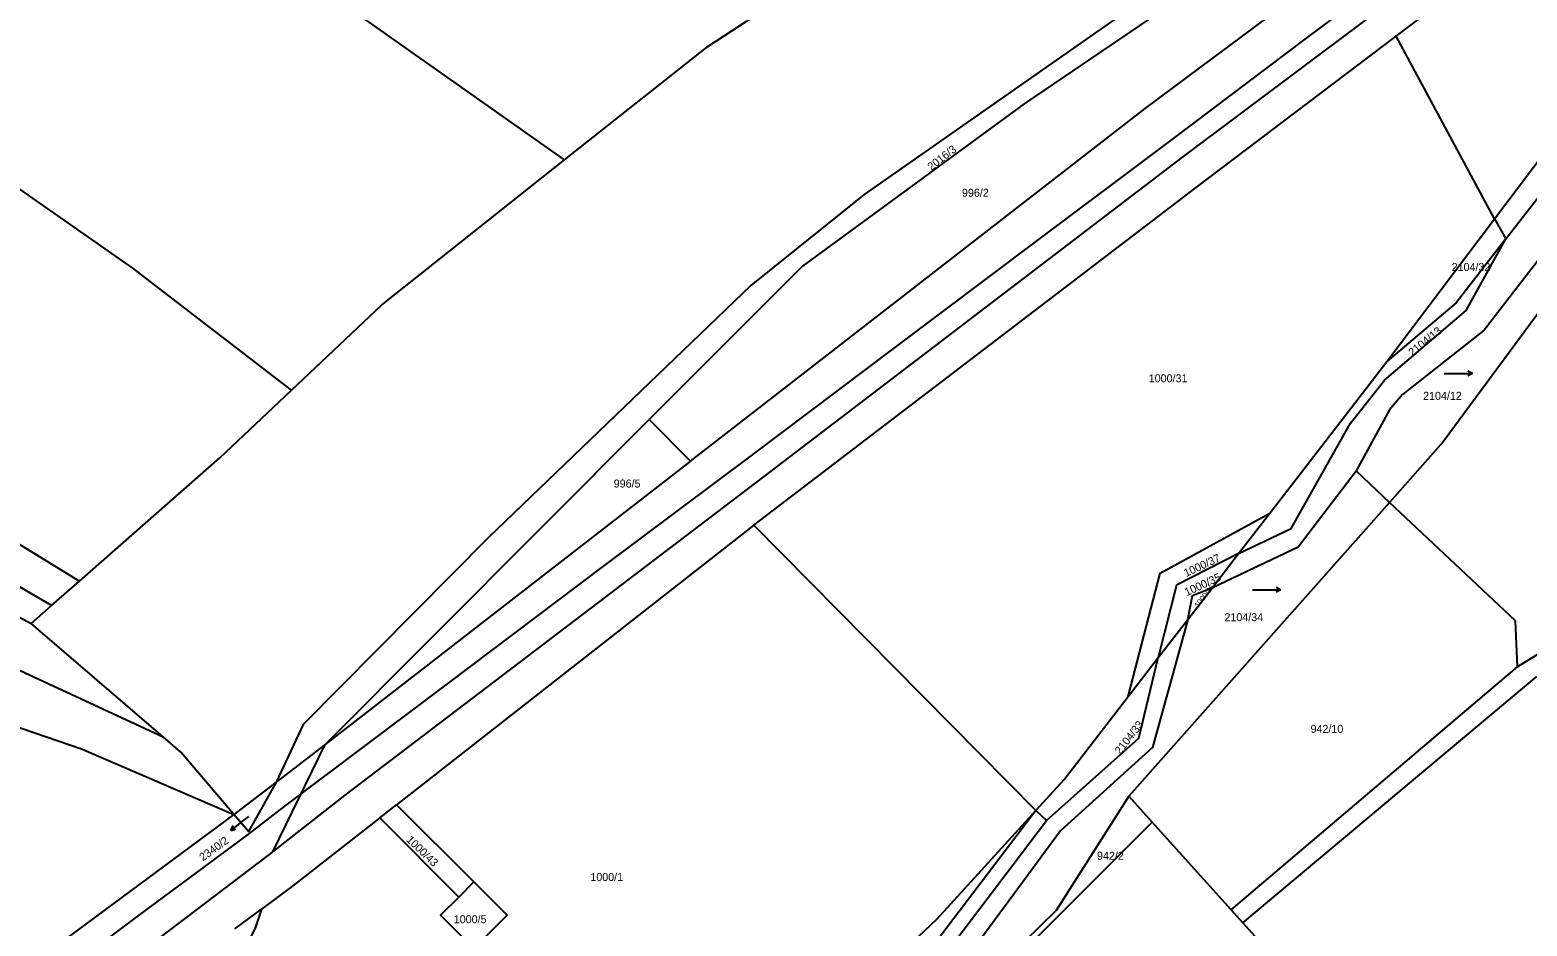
# Model space of a CAD drawing. Extents: x -679220 to -673243, y -1075091 to -1066557.
# Drawn here: x -676151.3 to -675833.3, y -1069924.1 to -1069733.8 of the extents above; entities that cross this region are included whole.
import ezdxf

# ---------------------------------------------------------------- set-up
doc = ezdxf.new("R2010")
doc.units = 0
for name, color, linetype in [('Hranice parcel', 7, 'Continuous'), ('Parcelní čísla', 7, 'Continuous'), ('Pop  PČ popisy', 7, 'Continuous'), ('Poz předměty', 7, 'Continuous'), ('Značky kultur', 7, 'Continuous')]:
    doc.layers.add(name, color=color, linetype=linetype)

msp = doc.modelspace()

# ---------------------------------------------------------------- linework, layer by layer
at = {"layer": 'Hranice parcel'}
for p, q in [((-675840.23, -1069773.85), (-675861.07, -1069735.07)), ((-675863.09, -1069804.16), (-675840.23, -1069773.85)), ((-675840.23, -1069773.85), (-675837.78, -1069778.14)), ((-676088.56, -1069885.54), (-676019.74, -1069816.53)), ((-676019.74, -1069816.53), (-676010.99, -1069825.37)), ((-676010.99, -1069825.37), (-676088.56, -1069885.54)), ((-675869.56, -1069827.39), (-675862.51, -1069834.12)), ((-675862.51, -1069834.12), (-675917.89, -1069896.55)), ((-675894.55, -1069844.98), (-675887.93, -1069836.43)), ((-675997.54, -1069838.96), (-676073.43, -1069898.36)), ((-675937.62, -1069899.53), (-675997.54, -1069838.96)), ((-675900.1, -1069852.16), (-675894.55, -1069844.98)), ((-676146.68, -1069856.02), (-676140.77, -1069850.83)), ((-675905.36, -1069858.97), (-675900.1, -1069852.16)), ((-676151.04, -1069859.85), (-676146.68, -1069856.02)), ((-676122.99, -1069883.9), (-676151.04, -1069859.85)), ((-675911.64, -1069867.09), (-675905.36, -1069858.97)), ((-675918.04, -1069875.36), (-675911.64, -1069867.09)), ((-675896.11, -1069920.7), (-675835.35, -1069869.05)), ((-675893.67, -1069923.41), (-675831.22, -1069871.09)), ((-676099.67, -1069908.32), (-676088.56, -1069885.54)), ((-676088.56, -1069885.54), (-676098.99, -1069893.52)), ((-676076.97, -1069901.13), (-676073.43, -1069898.36)), ((-676073.43, -1069898.36), (-676057.01, -1069914.75)), ((-675912.92, -1069902.06), (-675917.89, -1069896.55)), ((-676060.2, -1069917.94), (-676076.97, -1069901.13)), ((-676015.11, -1070004.06), (-675912.92, -1069902.06)), ((-675937.62, -1069899.53), (-675935.39, -1069901.66)), ((-675896.11, -1069920.7), (-675912.92, -1069902.06)), ((-676057.01, -1069914.75), (-676060.2, -1069917.94)), ((-676107.8, -1069924.68), (-676102.11, -1069920.49)), ((-675893.67, -1069923.41), (-675896.11, -1069920.7))]:
    msp.add_line(p, q, dxfattribs=at)
for points in [[(-676099.67, -1069908.32), (-676084.3, -1069896.28), (-675995.32, -1069828.6), (-675906.53, -1069760.86), (-675793.06, -1069675.79), (-675754.18, -1069645.01), (-675664.15, -1069577.48), (-675594.92, -1069524.15), (-675574.39, -1069510.24), (-675555.08, -1069496.2), (-675482.15, -1069440.03), (-675456.91, -1069416.95), (-675424.13, -1069381.33), (-675393.36, -1069340.46), (-675363.08, -1069288.85), (-675347.36, -1069250.98), (-675343.24, -1069243.35), (-675337.43, -1069224.71)], [(-676037.71, -1069761.37), (-676126.44, -1069698.78), (-676215.36, -1069635.98), (-676303.97, -1069573.35), (-676392.77, -1069510.52)], [(-676095.73, -1069810.24), (-676129.4, -1069784.37), (-676261.73, -1069691.91), (-676357.54, -1069622.74), (-676453.54, -1069553.5)], [(-676566.87, -1069590.84), (-676458.69, -1069656.49), (-676350.97, -1069721.99), (-676245.67, -1069786.47), (-676140.77, -1069850.83)], [(-676146.68, -1069856.02), (-676242.53, -1069800.03), (-676338.4, -1069744), (-676469.67, -1069669.49), (-676601.13, -1069594.77)], [(-676595.62, -1069619.38), (-676484.48, -1069679.55), (-676373.24, -1069739.65), (-676261.91, -1069799.85), (-676151.04, -1069859.85)], [(-675861.07, -1069735.07), (-675789.31, -1069680.79), (-675732.8, -1069637.27), (-675730.72, -1069640.28)], [(-675717.82, -1069645.05), (-675741.39, -1069660.86), (-675748.35, -1069676.94), (-675762.53, -1069688.49), (-675779.47, -1069716.06), (-675842.4, -1069797.54), (-675859.77, -1069811.19), (-675862.53, -1069814.43), (-675869.56, -1069827.39)], [(-675716.92, -1069646.26), (-675782.45, -1069728.27), (-675851.09, -1069821.24), (-675862.51, -1069834.12)], [(-675852.33, -1069687.66), (-675855.05, -1069690.01), (-675873.08, -1069702.83), (-675920.89, -1069731.53), (-675948.66, -1069750.91), (-675974.08, -1069768.74), (-675998.18, -1069788.01), (-676053.91, -1069841.54), (-676093.27, -1069881.3), (-676098.99, -1069893.52)], [(-675840.23, -1069773.85), (-675798.8, -1069718.93), (-675772.74, -1069687.63)], [(-675837.78, -1069778.14), (-675787.56, -1069713.71), (-675772.74, -1069687.63)], [(-676526.08, -1069697.29), (-676425.51, -1069743.99), (-676324.57, -1069790.62), (-676223.69, -1069837.23), (-676122.99, -1069883.9)], [(-675875.55, -1069708.13), (-675909.3, -1069728.54), (-675940.1, -1069749.48), (-675987.2, -1069783.9), (-676019.74, -1069816.53)], [(-676010.99, -1069825.37), (-675914.38, -1069750.43), (-675870.46, -1069717.63)], [(-676037.71, -1069761.37), (-676007.29, -1069737.27), (-675990.41, -1069726.12)], [(-675997.54, -1069838.96), (-675903.59, -1069767.23), (-675861.07, -1069735.07)], [(-676095.73, -1069810.24), (-676076.64, -1069792.21), (-676037.71, -1069761.37)], [(-675631.33, -1069761.26), (-675634.2, -1069762.68), (-675646.78, -1069765.19), (-675658.19, -1069766.56), (-675669.32, -1069769.18), (-675678.98, -1069772.2), (-675715.64, -1069791.37), (-675769.81, -1069828.53), (-675835.35, -1069869.05)], [(-675894.55, -1069844.98), (-675883.4, -1069839.63), (-675870.79, -1069817.29), (-675863.56, -1069808.12), (-675846.19, -1069793.34), (-675837.78, -1069778.14)], [(-675837.78, -1069778.14), (-675848.35, -1069791.73), (-675863.09, -1069804.16)], [(-675887.93, -1069836.43), (-675867.51, -1069810.02), (-675863.09, -1069804.16)], [(-676140.77, -1069850.83), (-676110.95, -1069824.62), (-676095.73, -1069810.24)], [(-675900.1, -1069852.16), (-675881.91, -1069843.59), (-675869.56, -1069827.39)], [(-675835.35, -1069869.05), (-675835.74, -1069859.24), (-675862.51, -1069834.12)], [(-675918.04, -1069875.36), (-675911.2, -1069849.14), (-675887.93, -1069836.43)], [(-675894.55, -1069844.98), (-675907.72, -1069851.71), (-675911.64, -1069867.09)], [(-675905.36, -1069858.97), (-675904.33, -1069853.86), (-675900.1, -1069852.16)], [(-675905.36, -1069858.97), (-675912.83, -1069886.16), (-675932.38, -1069903.87), (-675955.38, -1069935.13), (-675995.51, -1069973.45), (-676023.75, -1069986.52), (-676037.77, -1070002.37), (-676047.31, -1070025.23), (-676071.19, -1070041.43)], [(-675935.39, -1069901.66), (-675915.76, -1069884.18), (-675911.64, -1069867.09)], [(-676187.58, -1069869.87), (-676155.43, -1069881.27), (-676140.31, -1069886.43), (-676107.97, -1069900.38)], [(-675937.62, -1069899.53), (-675931.64, -1069892.95), (-675918.04, -1069875.36)], [(-676107.97, -1069900.38), (-676119.21, -1069887.14), (-676122.99, -1069883.9)], [(-676098.99, -1069893.52), (-676104.84, -1069904.04), (-676107.97, -1069900.38)], [(-676098.99, -1069893.52), (-676107.44, -1069899.99), (-676107.97, -1069900.38)], [(-675917.89, -1069896.55), (-675933.32, -1069920.84), (-676016.5, -1070002.23), (-676066.74, -1070047.9)], [(-676107.97, -1069900.38), (-676197.78, -1069966.85), (-676240.58, -1069999.41)], [(-676076.97, -1069901.13), (-676095.43, -1069915.58), (-676102.11, -1069920.49)], [(-676017.95, -1069978.68), (-675996.16, -1069969.3), (-675958.35, -1069932.03), (-675935.39, -1069901.66)], [(-675937.62, -1069899.53), (-675960.87, -1069930.18), (-675999.13, -1069967.3), (-676010.58, -1069971.72)], [(-676010.58, -1069971.72), (-675958.57, -1069922.61), (-675937.62, -1069899.53)], [(-676220.68, -1069998.45), (-676189.86, -1069976.71), (-676100.44, -1069908.88), (-676099.67, -1069908.32)], [(-676057.01, -1069914.75), (-676049.94, -1069921.82), (-676057.01, -1069928.89), (-676064.08, -1069921.82), (-676060.2, -1069917.94)], [(-676102.11, -1069920.49), (-676103.45, -1069924.54), (-676108.18, -1069933.79), (-676118.69, -1069945.94), (-676133.44, -1069959.42)], [(-675901.02, -1070013.14), (-675852.02, -1069969.61), (-675893.67, -1069923.41)]]:
    msp.add_lwpolyline(points, dxfattribs=at)
at = {"layer": 'Pop  PČ popisy'}
for p, q in [((-676106.26, -1069901.93), (-676108.62, -1069903.78)), ((-676104.86, -1069900.83), (-676106.26, -1069901.93)), ((-676108.62, -1069903.78), (-676108.14, -1069902.77)), ((-676108.62, -1069903.78), (-676107.53, -1069903.56))]:
    msp.add_line(p, q, dxfattribs=at)
at = {"layer": 'Poz předměty'}
for p, q in [((-675880.39, -1069735.7), (-675854.2, -1069716.05)), ((-675908.38, -1069756.79), (-675880.39, -1069735.7)), ((-675938.06, -1069779.06), (-675908.38, -1069756.79)), ((-675967.43, -1069801.15), (-675938.06, -1069779.06)), ((-675997.82, -1069823.99), (-675967.43, -1069801.15)), ((-676029.5, -1069847.76), (-675997.82, -1069823.99)), ((-676062.6, -1069872.63), (-676029.5, -1069847.76)), ((-676097.18, -1069898.63), (-676062.6, -1069872.63)), ((-676104.91, -1069904.66), (-676097.18, -1069898.63)), ((-676128.36, -1069921.98), (-676104.91, -1069904.66)), ((-676157.71, -1069943.98), (-676128.36, -1069921.98))]:
    msp.add_line(p, q, dxfattribs=at)
at = {"layer": 'Značky kultur'}
for p, q in [((-675850.89, -1069806.75), (-675844.89, -1069806.75)), ((-675844.89, -1069806.75), (-675845.87, -1069806.25)), ((-675844.89, -1069806.75), (-675845.87, -1069807.25)), ((-675891.63, -1069852.66), (-675885.63, -1069852.66)), ((-675885.63, -1069852.66), (-675886.61, -1069852.16)), ((-675885.63, -1069852.66), (-675886.61, -1069853.16))]:
    msp.add_line(p, q, dxfattribs=at)

# ---------------------------------------------------------------- texts
at = {"layer": 'Parcelní čísla'}
for s, height, rotation, p in [('2016/3', 1.7, 38, (-675959.81, -1069763.72)), ('2104/13', 1.7, 39, (-675857.64, -1069803.16)), ('1000/37', 1.7, 25, (-675905.71, -1069850)), ('1000/35', 1.7, 25, (-675905.56, -1069854.06)), ('1000/36', 1.14, 52, (-675903.15, -1069856.58)), ('2104/33', 1.7, 52, (-675919.69, -1069887.8)), ('2340/2', 1.7, 36, (-676114.55, -1069910.4)), ('1000/43', 1.7, 316, (-676071.49, -1069905.93))]:
    msp.add_text(s, height=height, rotation=rotation, dxfattribs=at).set_placement(p)
for s, p in [('996/2', (-675953.31, -1069769.19)), ('2104/32', (-675849.3, -1069784.96)), ('1000/31', (-675913.64, -1069808.61)), ('2104/12', (-675855.37, -1069812.33)), ('996/5', (-676027.29, -1069830.96)), ('2104/34', (-675897.56, -1069859.35)), ('942/10', (-675879.27, -1069883.08)), ('942/2', (-675924.63, -1069910.03)), ('1000/1', (-676032.25, -1069914.53)), ('1000/5', (-676061.26, -1069923.52))]:
    msp.add_text(s, height=1.7, dxfattribs=at).set_placement(p)

doc.saveas('drawing.dxf')
